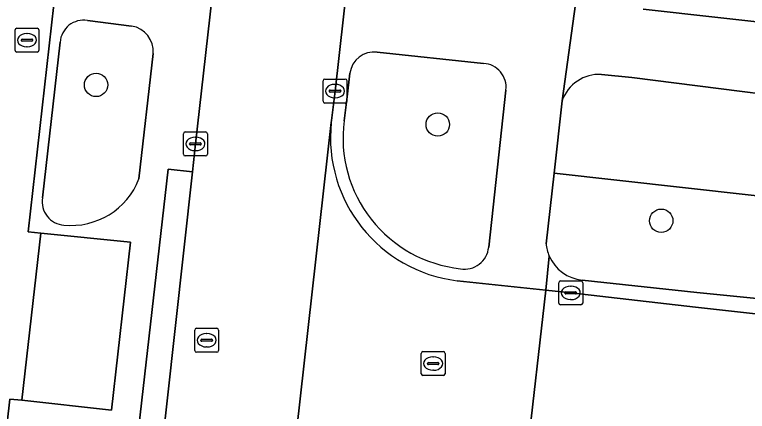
# Model space of a CAD drawing. Extents: x 162026 to 163502, y 387295 to 388169.
# Drawn here: x 162281.75 to 162312.4, y 387817.74 to 387834.31 of the extents above; entities that cross this region are included whole.
import ezdxf

# ---------------------------------------------------------------- set-up
doc = ezdxf.new("R2010")
doc.units = 0
for name, color, linetype in [('IMGEO_Boom', 7, 'Continuous'), ('IMGEO_Erf', 7, 'Continuous'), ('IMGEO_Fietspad_gesloten', 7, 'Continuous'), ('IMGEO_Groenvoorziening', 7, 'Continuous'), ('IMGEO_Kolk', 7, 'Continuous'), ('IMGEO_Rijbaan_lokaal_gesloten', 7, 'Continuous'), ('IMGEO_Rijbaan_lokaal_open', 7, 'Continuous'), ('IMGEO_Rioolput', 7, 'Continuous'), ('IMGEO_Voetpad_open', 7, 'Continuous')]:
    doc.layers.add(name, color=color, linetype=linetype)

msp = doc.modelspace()

# ---------------------------------------------------------------- linework, layer by layer
at = {"layer": 'IMGEO_Boom'}
for centre in [(162285.159, 387831.379), (162299.449, 387829.726), (162308.796, 387825.705)]:
    msp.add_circle(centre, 0.489, dxfattribs=at)
at = {"layer": 'IMGEO_Erf'}
msp.add_lwpolyline([(162308.046, 387834.544), (162355.765, 387829.226), (162356.323, 387831.497), (162363.137, 387856.266)], dxfattribs=at)
at = {"layer": 'IMGEO_Fietspad_gesloten'}
msp.add_lwpolyline([(162272.106, 387733.912), (162275.454, 387763.658), (162275.701, 387765.902), (162278.652, 387792.276), (162278.879, 387794.52), (162280.59, 387809.842), (162281.546, 387818.246), (162282.058, 387818.211), (162282.843, 387825.189), (162282.325, 387825.242), (162283.687, 387837.34), (162286.582, 387863.057), (162286.832, 387865.282)], dxfattribs=at)
at = {"layer": 'IMGEO_Groenvoorziening'}
for points in [[(162286.646, 387833.839), (162284.796, 387834.07)], [(162283.658, 387833.164), (162282.923, 387826.663)], [(162286.954, 387827.452), (162287.544, 387832.69)], [(162301.367, 387832.278), (162296.911, 387832.749)], [(162295.774, 387831.867), (162295.656, 387830.876), (162295.532, 387829.878)], [(162327.782, 387829.124), (162307.573, 387831.69), (162306.294, 387831.816)], [(162301.58, 387824.605), (162302.304, 387831.163)], [(162304.649, 387830.72), (162304.312, 387827.699), (162328.779, 387824.959), (162329.047, 387827.543)], [(162328.779, 387824.959), (162304.312, 387827.699), (162303.983, 387824.747)], [(162305.49, 387823.228), (162310.289, 387822.708), (162326.857, 387821.044)]]:
    msp.add_lwpolyline(points, dxfattribs=at)
for centre, radius, start, end in [((162284.636, 387833.103), 0.98, 80.6346, 176.4143), ((162286.475, 387832.78), 1.073, 355.213, 80.8057), ((162296.788, 387831.734), 1.022, 83.0676, 172.5357), ((162301.302, 387831.272), 1.008, 353.7621, 86.3225), ((162306.203, 387830.17), 1.649, 86.8438, 160.5042), ((162300.985, 387829.168), 5.499, 172.5856, 263.8508), ((162284.109, 387828.561), 3.054, 264.4364, 338.7013), ((162283.883, 387826.494), 0.974, 170.0061, 265.9036), ((162305.648, 387824.89), 1.671, 184.9207, 203.2041), ((162300.572, 387824.697), 1.012, 259.966, 354.7584), ((162305.643, 387824.886), 1.665, 203.1294, 264.7171)]:
    msp.add_arc(centre, radius, start, end, dxfattribs=at)
at = {"layer": 'IMGEO_Kolk'}
for p, q in [((162294.653, 387830.695), (162294.653, 387831.547)), ((162294.728, 387831.621), (162295.58, 387831.621)), ((162295.141, 387831.401), (162295.166, 387831.401)), ((162295.654, 387831.547), (162295.654, 387830.695)), ((162294.912, 387831.115), (162294.912, 387831.127)), ((162295.35, 387831.078), (162294.952, 387831.078)), ((162294.955, 387831.164), (162295.353, 387831.164)), ((162295.396, 387831.127), (162295.396, 387831.115)), ((162295.164, 387830.841), (162295.139, 387830.841)), ((162295.58, 387830.621), (162294.728, 387830.621)), ((162288.812, 387828.488), (162288.812, 387829.34)), ((162288.887, 387829.414), (162289.739, 387829.414)), ((162289.813, 387829.34), (162289.813, 387828.488)), ((162289.071, 387828.908), (162289.071, 387828.92)), ((162289.114, 387828.957), (162289.512, 387828.957)), ((162289.3, 387829.194), (162289.325, 387829.194)), ((162289.555, 387828.92), (162289.555, 387828.908)), ((162289.509, 387828.871), (162289.111, 387828.871)), ((162289.323, 387828.634), (162289.298, 387828.634)), ((162289.739, 387828.414), (162288.887, 387828.414)), ((162304.51, 387822.266), (162304.51, 387823.118)), ((162304.585, 387823.192), (162305.437, 387823.192)), ((162305.511, 387823.118), (162305.511, 387822.266)), ((162304.998, 387822.972), (162305.023, 387822.972)), ((162304.769, 387822.686), (162304.769, 387822.698)), ((162305.207, 387822.649), (162304.809, 387822.649)), ((162304.812, 387822.735), (162305.21, 387822.735)), ((162305.253, 387822.698), (162305.253, 387822.686)), ((162305.437, 387822.192), (162304.585, 387822.192)), ((162305.021, 387822.412), (162304.996, 387822.412))]:
    msp.add_line(p, q, dxfattribs=at)
for points in [[(162294.653, 387830.695), (162294.653, 387831.547)], [(162294.728, 387831.621), (162295.58, 387831.621)], [(162295.654, 387831.547), (162295.654, 387830.695)], [(162295.58, 387830.621), (162294.728, 387830.621)], [(162288.812, 387828.488), (162288.812, 387829.34)], [(162288.887, 387829.414), (162289.739, 387829.414)], [(162289.813, 387829.34), (162289.813, 387828.488)], [(162289.739, 387828.414), (162288.887, 387828.414)], [(162304.51, 387822.266), (162304.51, 387823.118)], [(162304.585, 387823.192), (162305.437, 387823.192)], [(162305.511, 387823.118), (162305.511, 387822.266)], [(162305.437, 387822.192), (162304.585, 387822.192)]]:
    msp.add_lwpolyline(points, dxfattribs=at)
for centre, radius, start, end in [((162294.73, 387831.545), 0.0765, 91.552, 178.448), ((162294.73, 387831.545), 0.0765, 91.552, 178.448), ((162295.578, 387831.545), 0.0765, 1.552, 88.448), ((162295.578, 387831.545), 0.0765, 1.552, 88.448), ((162294.952, 387831.124), 0.0403, 85.8775, 175.7526), ((162294.949, 387831.114), 0.0366, 178.938, 274.7102), ((162295.353, 387831.121), 0.043, 264.8664, 352.4533), ((162295.357, 387831.126), 0.0386, 1.7309, 96.639), ((162294.73, 387830.697), 0.0765, 181.552, 268.448), ((162294.73, 387830.697), 0.0765, 181.552, 268.448), ((162295.578, 387830.697), 0.0765, 271.552, 358.448), ((162295.578, 387830.697), 0.0765, 271.552, 358.448), ((162288.889, 387829.338), 0.0765, 91.552, 178.448), ((162288.889, 387829.338), 0.0765, 91.552, 178.448), ((162289.737, 387829.338), 0.0765, 1.552, 88.448), ((162289.737, 387829.338), 0.0765, 1.552, 88.448), ((162289.111, 387828.917), 0.0403, 85.8775, 175.7526), ((162289.108, 387828.907), 0.0366, 178.938, 274.7102), ((162289.512, 387828.914), 0.043, 264.8664, 352.4533), ((162289.516, 387828.919), 0.0386, 1.7309, 96.639), ((162288.889, 387828.49), 0.0765, 181.552, 268.448), ((162288.889, 387828.49), 0.0765, 181.552, 268.448), ((162289.737, 387828.49), 0.0765, 271.552, 358.448), ((162289.737, 387828.49), 0.0765, 271.552, 358.448), ((162304.587, 387823.116), 0.0765, 91.552, 178.448), ((162304.587, 387823.116), 0.0765, 91.552, 178.448), ((162305.435, 387823.116), 0.0765, 1.552, 88.448), ((162305.435, 387823.116), 0.0765, 1.552, 88.448), ((162304.809, 387822.695), 0.0403, 85.8775, 175.7526), ((162304.806, 387822.685), 0.0366, 178.938, 274.7102), ((162305.21, 387822.692), 0.043, 264.8664, 352.4533), ((162305.214, 387822.697), 0.0386, 1.7309, 96.639), ((162304.587, 387822.268), 0.0765, 181.552, 268.448), ((162304.587, 387822.268), 0.0765, 181.552, 268.448), ((162305.435, 387822.268), 0.0765, 271.552, 358.448), ((162305.435, 387822.268), 0.0765, 271.552, 358.448)]:
    msp.add_arc(centre, radius, start, end, dxfattribs=at)
for centre, major_axis, ratio, start_param, end_param in [((162295.14, 387831.121), (-0.387, 0.002), 0.722429, 4.712389, 7.853982), ((162295.165, 387831.121), (-0.39, 0.002), 0.717154, 1.570796, 4.712389), ((162289.299, 387828.914), (-0.387, 0.002), 0.722429, 4.712389, 7.853982), ((162289.324, 387828.914), (-0.39, 0.002), 0.717154, 1.570796, 4.712389), ((162304.997, 387822.692), (-0.387, 0.002), 0.722429, 4.712389, 7.853982), ((162305.022, 387822.692), (-0.39, 0.002), 0.717154, 1.570796, 4.712389)]:
    msp.add_ellipse(centre, major_axis=major_axis, ratio=ratio, start_param=start_param, end_param=end_param, dxfattribs=at)
at = {"layer": 'IMGEO_Rijbaan_lokaal_gesloten'}
for points in [[(162293.541, 387866.933), (162293.019, 387862.21), (162290.172, 387836.436), (162289.313, 387828.914), (162289.192, 387827.743), (162287.762, 387814.78), (162287.006, 387808.114), (162280.695, 387751.699), (162277.051, 387719.431)], [(162285.406, 387744.3), (162292.493, 387807.458), (162292.904, 387811.196), (162294.998, 387829.811), (162295.007, 387829.89), (162295.154, 387831.121), (162295.688, 387835.856), (162298.53, 387861.44), (162299.054, 387866.158)]]:
    msp.add_lwpolyline(points, dxfattribs=at)
at = {"layer": 'IMGEO_Rijbaan_lokaal_open'}
for points in [[(162294.998, 387829.811), (162292.904, 387811.196)], [(162303.964, 387822.804), (162300.256, 387823.199)], [(162299.685, 387816.236), (162302.483, 387815.921), (162303.178, 387815.842), (162303.964, 387822.804)], [(162395.53, 387807.317), (162392.118, 387808.232), (162387.179, 387809.517), (162381.46, 387811.044), (162377.782, 387812.01), (162373.697, 387813.078), (162367.97, 387814.57), (162363.334, 387815.705), (162362.667, 387815.86), (162355.672, 387817.005), (162351.81, 387817.477), (162310.236, 387822.094), (162305.011, 387822.692), (162303.964, 387822.804), (162303.178, 387815.842), (162315.741, 387814.416), (162356.078, 387809.716)]]:
    msp.add_lwpolyline(points, dxfattribs=at)
msp.add_lwpolyline([(162286.6, 387824.805), (162282.843, 387825.189), (162282.058, 387818.211), (162285.8, 387817.793)], close=True, dxfattribs=at)
msp.add_arc((162300.988, 387829.178), 6.023, 173.9626, 263.0223, dxfattribs=at)
at = {"layer": 'IMGEO_Rioolput'}
for p, q in [((162281.77, 387832.823), (162281.77, 387833.675)), ((162281.845, 387833.749), (162282.697, 387833.749)), ((162282.258, 387833.529), (162282.283, 387833.529)), ((162282.771, 387833.675), (162282.771, 387832.823)), ((162282.029, 387833.243), (162282.029, 387833.255)), ((162282.467, 387833.206), (162282.069, 387833.206)), ((162282.072, 387833.292), (162282.47, 387833.292)), ((162282.513, 387833.255), (162282.513, 387833.243)), ((162282.281, 387832.969), (162282.256, 387832.969)), ((162282.697, 387832.749), (162281.845, 387832.749)), ((162289.285, 387820.288), (162289.285, 387821.14)), ((162289.36, 387821.214), (162290.212, 387821.214)), ((162289.773, 387820.994), (162289.798, 387820.994)), ((162290.286, 387821.14), (162290.286, 387820.288)), ((162289.544, 387820.708), (162289.544, 387820.72)), ((162289.982, 387820.671), (162289.584, 387820.671)), ((162289.587, 387820.757), (162289.985, 387820.757)), ((162290.028, 387820.72), (162290.028, 387820.708)), ((162289.796, 387820.434), (162289.771, 387820.434)), ((162290.212, 387820.214), (162289.36, 387820.214)), ((162298.757, 387819.314), (162298.757, 387820.166)), ((162298.832, 387820.24), (162299.684, 387820.24)), ((162299.245, 387820.02), (162299.27, 387820.02)), ((162299.758, 387820.166), (162299.758, 387819.314)), ((162299.016, 387819.734), (162299.016, 387819.746)), ((162299.059, 387819.783), (162299.457, 387819.783)), ((162299.5, 387819.746), (162299.5, 387819.734)), ((162299.454, 387819.697), (162299.056, 387819.697)), ((162299.268, 387819.46), (162299.243, 387819.46)), ((162299.684, 387819.24), (162298.832, 387819.24))]:
    msp.add_line(p, q, dxfattribs=at)
for points in [[(162281.77, 387832.823), (162281.77, 387833.675)], [(162281.845, 387833.749), (162282.697, 387833.749)], [(162282.771, 387833.675), (162282.771, 387832.823)], [(162282.697, 387832.749), (162281.845, 387832.749)], [(162289.285, 387820.288), (162289.285, 387821.14)], [(162289.36, 387821.214), (162290.212, 387821.214)], [(162290.286, 387821.14), (162290.286, 387820.288)], [(162290.212, 387820.214), (162289.36, 387820.214)], [(162298.757, 387819.314), (162298.757, 387820.166)], [(162298.832, 387820.24), (162299.684, 387820.24)], [(162299.758, 387820.166), (162299.758, 387819.314)], [(162299.684, 387819.24), (162298.832, 387819.24)]]:
    msp.add_lwpolyline(points, dxfattribs=at)
for centre, radius, start, end in [((162281.847, 387833.673), 0.0765, 91.552, 178.448), ((162281.847, 387833.673), 0.0765, 91.552, 178.448), ((162282.695, 387833.673), 0.0765, 1.552, 88.448), ((162282.695, 387833.673), 0.0765, 1.552, 88.448), ((162282.069, 387833.252), 0.0403, 85.8775, 175.7526), ((162282.066, 387833.242), 0.0366, 178.938, 274.7102), ((162282.47, 387833.249), 0.043, 264.8664, 352.4533), ((162282.474, 387833.254), 0.0386, 1.7309, 96.639), ((162281.847, 387832.825), 0.0765, 181.552, 268.448), ((162281.847, 387832.825), 0.0765, 181.552, 268.448), ((162282.695, 387832.825), 0.0765, 271.552, 358.448), ((162282.695, 387832.825), 0.0765, 271.552, 358.448), ((162289.362, 387821.138), 0.0765, 91.552, 178.448), ((162289.362, 387821.138), 0.0765, 91.552, 178.448), ((162290.21, 387821.138), 0.0765, 1.552, 88.448), ((162290.21, 387821.138), 0.0765, 1.552, 88.448), ((162289.584, 387820.717), 0.0403, 85.8775, 175.7526), ((162289.581, 387820.707), 0.0366, 178.938, 274.7102), ((162289.985, 387820.714), 0.043, 264.8664, 352.4533), ((162289.989, 387820.719), 0.0386, 1.7309, 96.639), ((162289.362, 387820.29), 0.0765, 181.552, 268.448), ((162289.362, 387820.29), 0.0765, 181.552, 268.448), ((162290.21, 387820.29), 0.0765, 271.552, 358.448), ((162290.21, 387820.29), 0.0765, 271.552, 358.448), ((162298.834, 387820.164), 0.0765, 91.552, 178.448), ((162298.834, 387820.164), 0.0765, 91.552, 178.448), ((162299.682, 387820.164), 0.0765, 1.552, 88.448), ((162299.682, 387820.164), 0.0765, 1.552, 88.448), ((162299.056, 387819.743), 0.0403, 85.8775, 175.7526), ((162299.053, 387819.733), 0.0366, 178.938, 274.7102), ((162299.457, 387819.74), 0.043, 264.8664, 352.4533), ((162299.461, 387819.745), 0.0386, 1.7309, 96.639), ((162298.834, 387819.316), 0.0765, 181.552, 268.448), ((162298.834, 387819.316), 0.0765, 181.552, 268.448), ((162299.682, 387819.316), 0.0765, 271.552, 358.448), ((162299.682, 387819.316), 0.0765, 271.552, 358.448)]:
    msp.add_arc(centre, radius, start, end, dxfattribs=at)
for centre, major_axis, ratio, start_param, end_param in [((162282.257, 387833.249), (-0.387, 0.002), 0.722429, 4.712389, 7.853982), ((162282.282, 387833.249), (-0.39, 0.002), 0.717154, 1.570796, 4.712389), ((162289.772, 387820.714), (-0.387, 0.002), 0.722429, 4.712389, 7.853982), ((162289.797, 387820.714), (-0.39, 0.002), 0.717154, 1.570796, 4.712389), ((162299.244, 387819.74), (-0.387, 0.002), 0.722429, 4.712389, 7.853982), ((162299.269, 387819.74), (-0.39, 0.002), 0.717154, 1.570796, 4.712389)]:
    msp.add_ellipse(centre, major_axis=major_axis, ratio=ratio, start_param=start_param, end_param=end_param, dxfattribs=at)
at = {"layer": 'IMGEO_Voetpad_open'}
for points in [[(162286.395, 387837.019), (162283.687, 387837.34), (162282.325, 387825.242), (162282.843, 387825.189), (162286.6, 387824.805), (162285.8, 387817.793), (162282.058, 387818.211), (162281.546, 387818.246), (162280.59, 387809.842), (162283.29, 387809.569)], [(162303.983, 387824.747), (162304.312, 387827.699), (162304.649, 387830.72), (162305.539, 387837.186)], [(162305.539, 387837.186), (162304.649, 387830.72)], [(162287.006, 387808.114), (162287.762, 387814.78), (162286.696, 387814.913), (162288.172, 387827.858), (162289.192, 387827.743), (162289.313, 387828.914), (162290.172, 387836.436)], [(162295.688, 387835.856), (162295.154, 387831.121), (162295.007, 387829.89), (162294.998, 387829.811)], [(162332.627, 387828.668), (162355.497, 387826.112), (162355.765, 387829.226), (162308.046, 387834.544)], [(162284.796, 387834.07), (162286.646, 387833.839)], [(162282.923, 387826.663), (162283.658, 387833.164)], [(162287.544, 387832.69), (162286.954, 387827.452)], [(162296.911, 387832.749), (162301.367, 387832.278)], [(162295.532, 387829.878), (162295.656, 387830.876), (162295.774, 387831.867)], [(162306.294, 387831.816), (162307.573, 387831.69), (162327.782, 387829.124)], [(162302.304, 387831.163), (162301.58, 387824.605)], [(162300.256, 387823.199), (162303.964, 387822.804), (162304.112, 387824.232)], [(162304.112, 387824.232), (162303.964, 387822.804), (162305.011, 387822.692), (162310.236, 387822.094), (162351.81, 387817.477), (162351.623, 387818.465), (162332.018, 387820.455)], [(162326.857, 387821.044), (162310.289, 387822.708), (162305.49, 387823.228)]]:
    msp.add_lwpolyline(points, dxfattribs=at)
msp.add_lwpolyline([(162289.192, 387827.743), (162288.172, 387827.858), (162286.696, 387814.913), (162287.762, 387814.78)], close=True, dxfattribs=at)
for centre, radius, start, end in [((162284.636, 387833.103), 0.98, 80.6346, 176.4143), ((162286.475, 387832.78), 1.073, 355.213, 80.8057), ((162296.788, 387831.734), 1.022, 83.0676, 172.5357), ((162301.302, 387831.272), 1.008, 353.7621, 86.3225), ((162306.203, 387830.17), 1.649, 86.8438, 160.5042), ((162300.985, 387829.168), 5.499, 172.5856, 263.8508), ((162300.988, 387829.178), 6.023, 173.9626, 263.0223), ((162284.109, 387828.561), 3.054, 264.4364, 338.7013), ((162283.883, 387826.494), 0.974, 170.0061, 265.9036), ((162305.648, 387824.89), 1.671, 184.9207, 203.2041), ((162300.572, 387824.697), 1.012, 259.966, 354.7584), ((162305.643, 387824.886), 1.665, 203.1294, 264.7171)]:
    msp.add_arc(centre, radius, start, end, dxfattribs=at)

doc.saveas('drawing.dxf')
